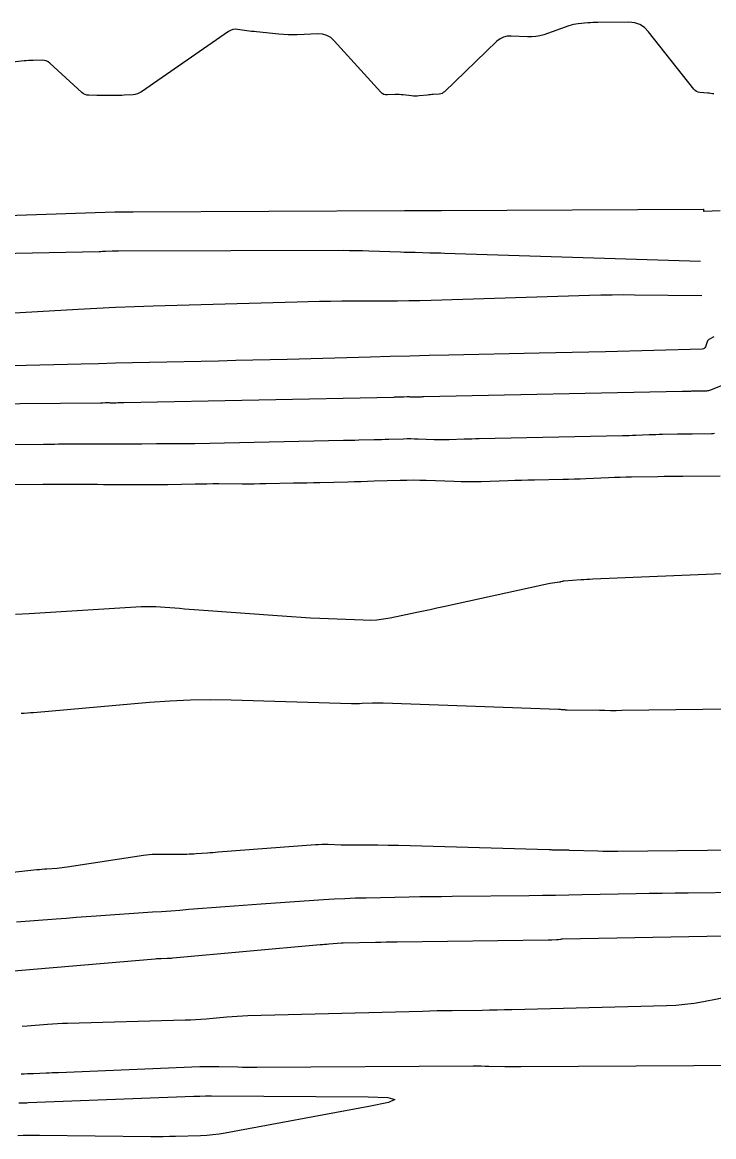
# Model space of a CAD drawing. Extents: x 1768942 to 1774819, y 723037 to 732099.
# Drawn here: x 1771001.1 to 1771056.4, y 731848.8 to 731938 of the extents above; entities that cross this region are included whole.
import ezdxf

# ---------------------------------------------------------------- set-up
doc = ezdxf.new("R2010")
doc.units = 0
doc.layers.add('R_Contours', color=7, linetype='Continuous')

msp = doc.modelspace()

# ---------------------------------------------------------------- linework, layer by layer
at = {"layer": 'R_Contours'}
for points in [[(1771056.414, 731932.236), (1771056.289, 731932.258), (1771056.164, 731932.277), (1771056.038, 731932.293), (1771055.911, 731932.306), (1771055.276, 731932.362), (1771055.135, 731932.388), (1771055.008, 731932.44), (1771054.895, 731932.518), (1771054.795, 731932.622), (1771051.169, 731937.224), (1771050.848, 731937.554), (1771050.482, 731937.79), (1771050.069, 731937.931), (1771049.61, 731937.976), (1771047.111, 731937.966), (1771046.916, 731937.963), (1771046.721, 731937.956), (1771046.527, 731937.943), (1771046.333, 731937.927), (1771045.557, 731937.852), (1771045.364, 731937.827), (1771045.174, 731937.791), (1771044.986, 731937.744), (1771044.801, 731937.686), (1771042.787, 731936.983), (1771042.473, 731936.89), (1771042.154, 731936.829), (1771041.831, 731936.8), (1771041.503, 731936.803), (1771040.184, 731936.878), (1771039.865, 731936.866), (1771039.569, 731936.792), (1771039.297, 731936.656), (1771039.047, 731936.458), (1771034.841, 731932.416), (1771034.751, 731932.343), (1771034.653, 731932.288), (1771034.547, 731932.251), (1771034.432, 731932.233), (1771033.957, 731932.198), (1771033.839, 731932.188), (1771033.72, 731932.178), (1771033.602, 731932.166), (1771033.483, 731932.153), (1771032.819, 731932.077), (1771032.669, 731932.065), (1771032.519, 731932.061), (1771032.368, 731932.066), (1771032.218, 731932.08), (1771031.549, 731932.162), (1771031.391, 731932.178), (1771031.233, 731932.187), (1771031.075, 731932.19), (1771030.917, 731932.187), (1771030.283, 731932.159), (1771030.132, 731932.167), (1771029.993, 731932.207), (1771029.867, 731932.278), (1771029.754, 731932.38), (1771026.037, 731936.494), (1771025.754, 731936.75), (1771025.439, 731936.928), (1771025.091, 731937.028), (1771024.711, 731937.051), (1771023.06, 731936.983), (1771022.695, 731936.975), (1771022.331, 731936.979), (1771021.967, 731936.996), (1771021.603, 731937.026), (1771019.806, 731937.207), (1771019.615, 731937.228), (1771019.423, 731937.25), (1771019.232, 731937.273), (1771019.041, 731937.299), (1771018.278, 731937.404), (1771018.091, 731937.413), (1771017.913, 731937.388), (1771017.742, 731937.33), (1771017.58, 731937.237), (1771010.598, 731932.408), (1771010.445, 731932.316), (1771010.284, 731932.248), (1771010.115, 731932.202), (1771009.939, 731932.178), (1771009.217, 731932.131), (1771009.036, 731932.121), (1771008.855, 731932.114), (1771008.675, 731932.111), (1771008.494, 731932.11), (1771007.679, 731932.117), (1771007.519, 731932.118), (1771007.359, 731932.12), (1771007.198, 731932.122), (1771007.038, 731932.124), (1771006.397, 731932.133), (1771006.242, 731932.148), (1771006.098, 731932.19), (1771005.963, 731932.259), (1771005.84, 731932.353), (1771003.273, 731934.698), (1771003.135, 731934.804), (1771002.984, 731934.879), (1771002.822, 731934.922), (1771002.649, 731934.935), (1771001.93, 731934.926), (1771001.751, 731934.921), (1771001.571, 731934.912), (1771001.392, 731934.899), (1771001.214, 731934.882), (1770998.174, 731934.556)], [(1770990.423, 731922.185), (1771008.47, 731922.801), (1771008.592, 731922.804), (1771008.714, 731922.807), (1771008.836, 731922.809), (1771008.958, 731922.81), (1771009.446, 731922.811), (1771009.569, 731922.811), (1771009.691, 731922.812), (1771009.813, 731922.812), (1771009.935, 731922.813), (1771031.655, 731922.912), (1771031.9, 731922.913), (1771032.146, 731922.914), (1771032.391, 731922.915), (1771032.637, 731922.916), (1771033.619, 731922.918), (1771033.864, 731922.918), (1771034.11, 731922.919), (1771034.355, 731922.92), (1771034.601, 731922.921), (1771055.535, 731923.015), (1771055.553, 731923.013), (1771055.565, 731923.005), (1771055.573, 731922.993), (1771055.576, 731922.975), (1771055.576, 731922.895), (1771055.579, 731922.878), (1771055.586, 731922.866), (1771055.599, 731922.859), (1771055.616, 731922.857), (1771056.913, 731922.922)], [(1770999.191, 731919.478), (1771007.215, 731919.637), (1771007.346, 731919.64), (1771007.476, 731919.643), (1771007.606, 731919.647), (1771007.736, 731919.651), (1771008.257, 731919.669), (1771008.388, 731919.672), (1771008.518, 731919.675), (1771008.648, 731919.677), (1771008.778, 731919.678), (1771026.737, 731919.721), (1771027.256, 731919.72), (1771027.774, 731919.714), (1771028.293, 731919.703), (1771028.811, 731919.686), (1771031.334, 731919.596), (1771031.628, 731919.586), (1771031.922, 731919.577), (1771032.216, 731919.568), (1771032.51, 731919.561), (1771033.686, 731919.533), (1771033.98, 731919.526), (1771034.275, 731919.518), (1771034.569, 731919.51), (1771034.863, 731919.501), (1771055.33, 731918.858)], [(1771055.452, 731916.085), (1771050.056, 731916.143), (1771049.157, 731916.148), (1771048.257, 731916.143), (1771047.358, 731916.13), (1771046.459, 731916.107), (1771033.778, 731915.715), (1771032.885, 731915.69), (1771031.991, 731915.672), (1771031.098, 731915.659), (1771030.204, 731915.653), (1771026.628, 731915.641), (1771025.735, 731915.635), (1771024.841, 731915.624), (1771023.947, 731915.607), (1771023.054, 731915.584), (1771011.54, 731915.257), (1771010.041, 731915.209), (1771008.542, 731915.149), (1771007.044, 731915.077), (1771005.546, 731914.995), (1770999.019, 731914.609)], [(1771056.412, 731912.79), (1771056.341, 731912.759), (1771056.061, 731912.621), (1771055.997, 731912.582), (1771055.944, 731912.532), (1771055.902, 731912.473), (1771055.871, 731912.404), (1771055.732, 731912.004), (1771055.692, 731911.923), (1771055.637, 731911.865), (1771055.564, 731911.829), (1771055.476, 731911.816), (1771047.726, 731911.607), (1771046.402, 731911.573), (1771045.078, 731911.54), (1771043.754, 731911.509), (1771042.43, 731911.48), (1771035.205, 731911.327), (1771033.636, 731911.292), (1771032.068, 731911.255), (1771030.5, 731911.216), (1771028.932, 731911.174), (1771022.274, 731910.992), (1771020.899, 731910.955), (1771019.524, 731910.92), (1771018.149, 731910.888), (1771016.774, 731910.857), (1771011.255, 731910.737), (1771009.889, 731910.707), (1771008.523, 731910.675), (1771007.157, 731910.642), (1771005.791, 731910.607), (1771000.291, 731910.463)], [(1771057.208, 731908.948), (1771056.063, 731908.512), (1771055.986, 731908.486), (1771055.907, 731908.467), (1771055.827, 731908.456), (1771055.746, 731908.451), (1771055.416, 731908.448), (1771055.335, 731908.447), (1771055.254, 731908.446), (1771055.172, 731908.445), (1771055.091, 731908.443), (1771054.752, 731908.438), (1771054.678, 731908.437), (1771054.604, 731908.435), (1771054.53, 731908.432), (1771054.457, 731908.43), (1771054.161, 731908.417), (1771054.087, 731908.414), (1771054.014, 731908.411), (1771053.94, 731908.409), (1771053.866, 731908.408), (1771033.191, 731907.984), (1771033.124, 731907.982), (1771033.058, 731907.981), (1771032.991, 731907.979), (1771032.925, 731907.977), (1771032.659, 731907.968), (1771032.592, 731907.966), (1771032.526, 731907.966), (1771032.459, 731907.966), (1771032.393, 731907.968), (1771032.115, 731907.979), (1771032.051, 731907.981), (1771031.986, 731907.982), (1771031.921, 731907.981), (1771031.856, 731907.98), (1771031.597, 731907.972), (1771031.532, 731907.97), (1771031.467, 731907.968), (1771031.402, 731907.966), (1771031.338, 731907.965), (1771031.064, 731907.958), (1771030.997, 731907.956), (1771030.93, 731907.955), (1771030.862, 731907.953), (1771030.795, 731907.952), (1771009.194, 731907.503), (1771009.155, 731907.503), (1771009.116, 731907.502), (1771009.076, 731907.502), (1771009.037, 731907.502), (1771008.881, 731907.503), (1771008.842, 731907.503), (1771008.803, 731907.502), (1771008.764, 731907.502), (1771008.725, 731907.501), (1771008.544, 731907.498), (1771008.501, 731907.497), (1771008.458, 731907.497), (1771008.416, 731907.497), (1771008.373, 731907.497), (1771008.197, 731907.498), (1771008.117, 731907.498), (1771008.036, 731907.499), (1771007.874, 731907.5), (1771007.834, 731907.5), (1771007.794, 731907.5), (1771007.753, 731907.5), (1771007.713, 731907.499), (1771007.52, 731907.496), (1771007.475, 731907.496), (1771007.429, 731907.495), (1771007.384, 731907.495), (1771007.338, 731907.494), (1770988.043, 731907.313)], [(1770992.259, 731904.105), (1771002.768, 731904.203), (1771003.065, 731904.206), (1771003.362, 731904.21), (1771003.66, 731904.214), (1771003.957, 731904.218), (1771005.214, 731904.236), (1771005.478, 731904.239), (1771005.741, 731904.241), (1771006.004, 731904.241), (1771006.267, 731904.24), (1771007.32, 731904.233), (1771007.583, 731904.231), (1771007.847, 731904.229), (1771008.11, 731904.228), (1771008.373, 731904.226), (1771009.52, 731904.221), (1771009.799, 731904.22), (1771010.078, 731904.221), (1771010.356, 731904.224), (1771010.635, 731904.229), (1771011.815, 731904.251), (1771012.07, 731904.255), (1771012.325, 731904.257), (1771012.58, 731904.259), (1771012.835, 731904.259), (1771013.855, 731904.255), (1771014.11, 731904.255), (1771014.365, 731904.257), (1771014.62, 731904.26), (1771014.875, 731904.264), (1771026.771, 731904.511), (1771027.076, 731904.518), (1771027.381, 731904.524), (1771027.686, 731904.531), (1771027.99, 731904.539), (1771029.231, 731904.569), (1771029.525, 731904.576), (1771029.819, 731904.584), (1771030.113, 731904.593), (1771030.406, 731904.601), (1771031.582, 731904.637), (1771031.876, 731904.644), (1771032.169, 731904.645), (1771032.463, 731904.642), (1771032.757, 731904.633), (1771034.015, 731904.585), (1771034.316, 731904.576), (1771034.618, 731904.573), (1771034.919, 731904.575), (1771035.221, 731904.582), (1771036.426, 731904.623), (1771036.728, 731904.632), (1771037.029, 731904.641), (1771037.331, 731904.649), (1771037.632, 731904.655), (1771049.096, 731904.89), (1771049.362, 731904.896), (1771049.628, 731904.904), (1771049.893, 731904.913), (1771050.159, 731904.924), (1771051.221, 731904.969), (1771051.487, 731904.98), (1771051.752, 731904.988), (1771052.018, 731904.995), (1771052.284, 731905), (1771053.505, 731905.019), (1771053.797, 731905.023), (1771054.089, 731905.027), (1771054.381, 731905.031), (1771054.673, 731905.034), (1771056.226, 731905.051), (1771056.337, 731905.057), (1771056.445, 731905.073)], [(1771056.908, 731901.654), (1771053.93, 731901.621), (1771053.427, 731901.615), (1771052.924, 731901.609), (1771052.421, 731901.602), (1771051.918, 731901.594), (1771049.816, 731901.562), (1771049.358, 731901.554), (1771048.901, 731901.542), (1771048.443, 731901.527), (1771047.986, 731901.509), (1771046.156, 731901.431), (1771045.699, 731901.413), (1771045.242, 731901.397), (1771044.784, 731901.384), (1771044.327, 731901.373), (1771042.061, 731901.326), (1771041.531, 731901.315), (1771041.001, 731901.301), (1771040.47, 731901.286), (1771039.94, 731901.269), (1771037.782, 731901.197), (1771037.246, 731901.184), (1771036.71, 731901.18), (1771036.173, 731901.186), (1771035.637, 731901.202), (1771033.398, 731901.287), (1771032.876, 731901.302), (1771032.353, 731901.309), (1771031.83, 731901.306), (1771031.307, 731901.295), (1771029.216, 731901.231), (1771028.693, 731901.215), (1771028.17, 731901.2), (1771027.647, 731901.186), (1771027.125, 731901.173), (1771024.887, 731901.118), (1771024.36, 731901.106), (1771023.832, 731901.094), (1771023.305, 731901.082), (1771022.778, 731901.071), (1771020.556, 731901.025), (1771020.085, 731901.016), (1771019.614, 731901.011), (1771019.143, 731901.008), (1771018.673, 731901.008), (1771016.789, 731901.015), (1771016.318, 731901.015), (1771015.847, 731901.012), (1771015.376, 731901.007), (1771014.905, 731901), (1771012.727, 731900.959), (1771012.212, 731900.951), (1771011.697, 731900.946), (1771011.182, 731900.944), (1771010.667, 731900.945), (1771008.549, 731900.955), (1771008.063, 731900.957), (1771007.577, 731900.96), (1771007.091, 731900.963), (1771006.604, 731900.966), (1771004.66, 731900.98), (1771004.174, 731900.983), (1771003.688, 731900.982), (1771003.202, 731900.979), (1771002.716, 731900.973), (1771000.252, 731900.937)], [(1771000.525, 731890.59), (1771001.614, 731890.636), (1771010.596, 731891.195), (1771010.98, 731891.212), (1771011.363, 731891.215), (1771011.747, 731891.205), (1771012.13, 731891.182), (1771013.663, 731891.061), (1771014.047, 731891.031), (1771014.43, 731891.001), (1771014.813, 731890.972), (1771015.197, 731890.944), (1771021.859, 731890.451), (1771022.616, 731890.398), (1771023.374, 731890.351), (1771024.132, 731890.31), (1771024.89, 731890.276), (1771028.351, 731890.132), (1771028.895, 731890.125), (1771029.436, 731890.153), (1771029.975, 731890.213), (1771030.511, 731890.307), (1771032.65, 731890.749), (1771033.184, 731890.86), (1771033.718, 731890.973), (1771034.252, 731891.089), (1771034.785, 731891.206), (1771042.792, 731892.981), (1771042.922, 731893.008), (1771043.052, 731893.033), (1771043.184, 731893.055), (1771043.315, 731893.075), (1771044.043, 731893.175), (1771044.074, 731893.18), (1771044.106, 731893.186), (1771044.137, 731893.193), (1771044.168, 731893.201), (1771044.291, 731893.237), (1771044.322, 731893.245), (1771044.353, 731893.252), (1771044.384, 731893.256), (1771044.416, 731893.26), (1771045.773, 731893.356), (1771046.009, 731893.372), (1771046.246, 731893.386), (1771046.483, 731893.399), (1771046.72, 731893.41), (1771057.725, 731893.873)], [(1771057.684, 731882.986), (1771049.04, 731882.872), (1771048.59, 731882.867), (1771048.141, 731882.866), (1771047.691, 731882.869), (1771047.241, 731882.875), (1771044.657, 731882.917), (1771044.6, 731882.919), (1771044.543, 731882.921), (1771044.486, 731882.924), (1771044.429, 731882.928), (1771044.2, 731882.945), (1771044.143, 731882.949), (1771044.086, 731882.953), (1771044.029, 731882.956), (1771043.972, 731882.958), (1771029.94, 731883.465), (1771029.73, 731883.47), (1771029.519, 731883.472), (1771029.309, 731883.47), (1771029.099, 731883.464), (1771028.258, 731883.432), (1771028.048, 731883.426), (1771027.837, 731883.423), (1771027.627, 731883.424), (1771027.417, 731883.429), (1771017.785, 731883.712), (1771016.15, 731883.737), (1771014.517, 731883.713), (1771012.886, 731883.642), (1771011.256, 731883.523), (1771001.966, 731882.707), (1771001.722, 731882.687), (1771001.479, 731882.67), (1771001.235, 731882.655), (1771000.991, 731882.643)], [(1770999.344, 731869.842), (1771002.235, 731870.142), (1771002.437, 731870.162), (1771002.638, 731870.18), (1771002.84, 731870.197), (1771003.041, 731870.213), (1771003.849, 731870.271), (1771004.05, 731870.288), (1771004.251, 731870.309), (1771004.452, 731870.334), (1771004.652, 731870.362), (1771010.765, 731871.303), (1771010.993, 731871.333), (1771011.223, 731871.355), (1771011.452, 731871.368), (1771011.683, 731871.373), (1771012.682, 731871.372), (1771012.875, 731871.373), (1771013.068, 731871.374), (1771013.261, 731871.376), (1771013.454, 731871.379), (1771014.225, 731871.394), (1771014.418, 731871.399), (1771014.611, 731871.406), (1771014.803, 731871.416), (1771014.996, 731871.429), (1771015.889, 731871.494), (1771016.102, 731871.509), (1771016.315, 731871.525), (1771016.528, 731871.541), (1771016.741, 731871.557), (1771024.525, 731872.151), (1771024.78, 731872.167), (1771025.035, 731872.176), (1771025.29, 731872.179), (1771025.546, 731872.174), (1771026.578, 731872.141), (1771026.828, 731872.134), (1771027.079, 731872.128), (1771027.33, 731872.125), (1771027.581, 731872.123), (1771028.671, 731872.118), (1771028.879, 731872.118), (1771029.088, 731872.117), (1771029.296, 731872.116), (1771029.505, 731872.115), (1771030.338, 731872.113), (1771030.547, 731872.112), (1771030.755, 731872.109), (1771030.963, 731872.105), (1771031.172, 731872.1), (1771043.217, 731871.746), (1771043.288, 731871.744), (1771043.359, 731871.742), (1771043.43, 731871.74), (1771043.5, 731871.738), (1771043.812, 731871.731), (1771043.868, 731871.73), (1771043.925, 731871.729), (1771043.981, 731871.729), (1771044.038, 731871.73), (1771044.279, 731871.735), (1771044.328, 731871.736), (1771044.377, 731871.736), (1771044.425, 731871.734), (1771044.474, 731871.732), (1771044.669, 731871.72), (1771044.717, 731871.718), (1771044.766, 731871.715), (1771044.815, 731871.713), (1771044.863, 731871.711), (1771047.132, 731871.635), (1771047.526, 731871.624), (1771047.92, 731871.617), (1771048.315, 731871.615), (1771048.709, 731871.617), (1771060.658, 731871.76)], [(1771058.692, 731868.322), (1771054.339, 731868.27), (1771053.299, 731868.257), (1771052.259, 731868.241), (1771051.22, 731868.224), (1771050.18, 731868.204), (1771045.874, 731868.119), (1771044.81, 731868.099), (1771043.745, 731868.082), (1771042.681, 731868.067), (1771041.617, 731868.054), (1771035.458, 731867.988), (1771034.6, 731867.978), (1771033.741, 731867.966), (1771032.882, 731867.952), (1771032.023, 731867.936), (1771028.589, 731867.869), (1771027.73, 731867.847), (1771026.872, 731867.815), (1771026.015, 731867.772), (1771025.158, 731867.719), (1771020.192, 731867.383), (1771019.467, 731867.333), (1771018.742, 731867.28), (1771018.017, 731867.226), (1771017.293, 731867.169), (1771014.395, 731866.939), (1771013.671, 731866.883), (1771012.946, 731866.828), (1771012.221, 731866.776), (1771011.496, 731866.726), (1771006.98, 731866.418), (1771006.182, 731866.363), (1771005.384, 731866.305), (1771004.586, 731866.244), (1771003.788, 731866.182), (1771000.598, 731865.926)], [(1771060.179, 731864.864), (1771044.304, 731864.579), (1771044.263, 731864.577), (1771044.221, 731864.573), (1771044.18, 731864.568), (1771044.139, 731864.561), (1771043.976, 731864.53), (1771043.935, 731864.523), (1771043.893, 731864.518), (1771043.852, 731864.514), (1771043.811, 731864.512), (1771043.439, 731864.503), (1771043.363, 731864.501), (1771043.287, 731864.499), (1771043.212, 731864.498), (1771043.136, 731864.497), (1771031.065, 731864.337), (1771030.631, 731864.331), (1771030.196, 731864.324), (1771029.762, 731864.316), (1771029.328, 731864.308), (1771026.745, 731864.258), (1771026.734, 731864.258), (1771026.723, 731864.257), (1771026.712, 731864.257), (1771026.701, 731864.256), (1771026.646, 731864.252), (1771026.623, 731864.25), (1771026.612, 731864.25), (1771025.598, 731864.169), (1771025.425, 731864.155), (1771025.252, 731864.141), (1771025.079, 731864.126), (1771024.907, 731864.11), (1771013.127, 731863.048), (1771013.008, 731863.038), (1771012.89, 731863.03), (1771012.771, 731863.024), (1771012.653, 731863.02), (1771012.177, 731863.007), (1771012.059, 731863.003), (1771011.94, 731862.997), (1771011.822, 731862.99), (1771011.703, 731862.981), (1770999.465, 731861.932)], [(1771059.948, 731860.405), (1771055.561, 731859.562), (1771054.828, 731859.436), (1771054.091, 731859.341), (1771053.352, 731859.277), (1771052.609, 731859.242), (1771040.247, 731858.925), (1771039.65, 731858.91), (1771039.053, 731858.898), (1771038.455, 731858.887), (1771037.858, 731858.878), (1771035.469, 731858.846), (1771034.872, 731858.838), (1771034.274, 731858.827), (1771033.677, 731858.814), (1771033.08, 731858.799), (1771019.106, 731858.431), (1771018.689, 731858.417), (1771018.272, 731858.396), (1771017.855, 731858.368), (1771017.439, 731858.334), (1771015.776, 731858.184), (1771015.359, 731858.15), (1771014.943, 731858.122), (1771014.526, 731858.101), (1771014.109, 731858.087), (1771004.691, 731857.834), (1771004.288, 731857.82), (1771003.885, 731857.8), (1771003.482, 731857.775), (1771003.079, 731857.743), (1771001.47, 731857.605), (1771001.067, 731857.574)], [(1771000.984, 731853.789), (1771001.233, 731853.8), (1771001.481, 731853.81), (1771001.73, 731853.82), (1771001.979, 731853.83), (1771002.973, 731853.871), (1771003.222, 731853.881), (1771003.471, 731853.892), (1771003.719, 731853.902), (1771003.968, 731853.912), (1771015.275, 731854.374), (1771015.656, 731854.387), (1771016.036, 731854.393), (1771016.416, 731854.393), (1771016.797, 731854.387), (1771018.318, 731854.349), (1771018.698, 731854.341), (1771019.079, 731854.336), (1771019.459, 731854.334), (1771019.84, 731854.335), (1771037.142, 731854.425), (1771037.459, 731854.426), (1771037.777, 731854.425), (1771038.094, 731854.422), (1771038.411, 731854.417), (1771039.68, 731854.393), (1771039.997, 731854.388), (1771040.314, 731854.385), (1771040.631, 731854.383), (1771040.949, 731854.384), (1771059.412, 731854.481)], [(1771000.805, 731851.462), (1771001.172, 731851.475), (1771001.263, 731851.478), (1771001.355, 731851.482), (1771001.447, 731851.485), (1771001.539, 731851.488), (1771014.796, 731851.995), (1771014.913, 731851.999), (1771015.03, 731852.004), (1771015.147, 731852.008), (1771015.264, 731852.012), (1771015.732, 731852.029), (1771015.849, 731852.033), (1771015.966, 731852.035), (1771016.083, 731852.036), (1771016.2, 731852.036), (1771028.74, 731851.962), (1771030.331, 731851.903), (1771030.872, 731851.751), (1771030.366, 731851.507), (1771028.81, 731851.17), (1771017.312, 731849.051), (1771016.821, 731848.97), (1771016.328, 731848.908), (1771015.832, 731848.865), (1771015.335, 731848.841), (1771013.342, 731848.783), (1771012.844, 731848.771), (1771012.346, 731848.764), (1771011.847, 731848.762), (1771011.349, 731848.765), (1771002.438, 731848.861), (1771002.01, 731848.864), (1771001.582, 731848.862), (1771001.154, 731848.855), (1771000.726, 731848.845)]]:
    msp.add_lwpolyline(points, dxfattribs=at)

doc.saveas('drawing.dxf')
